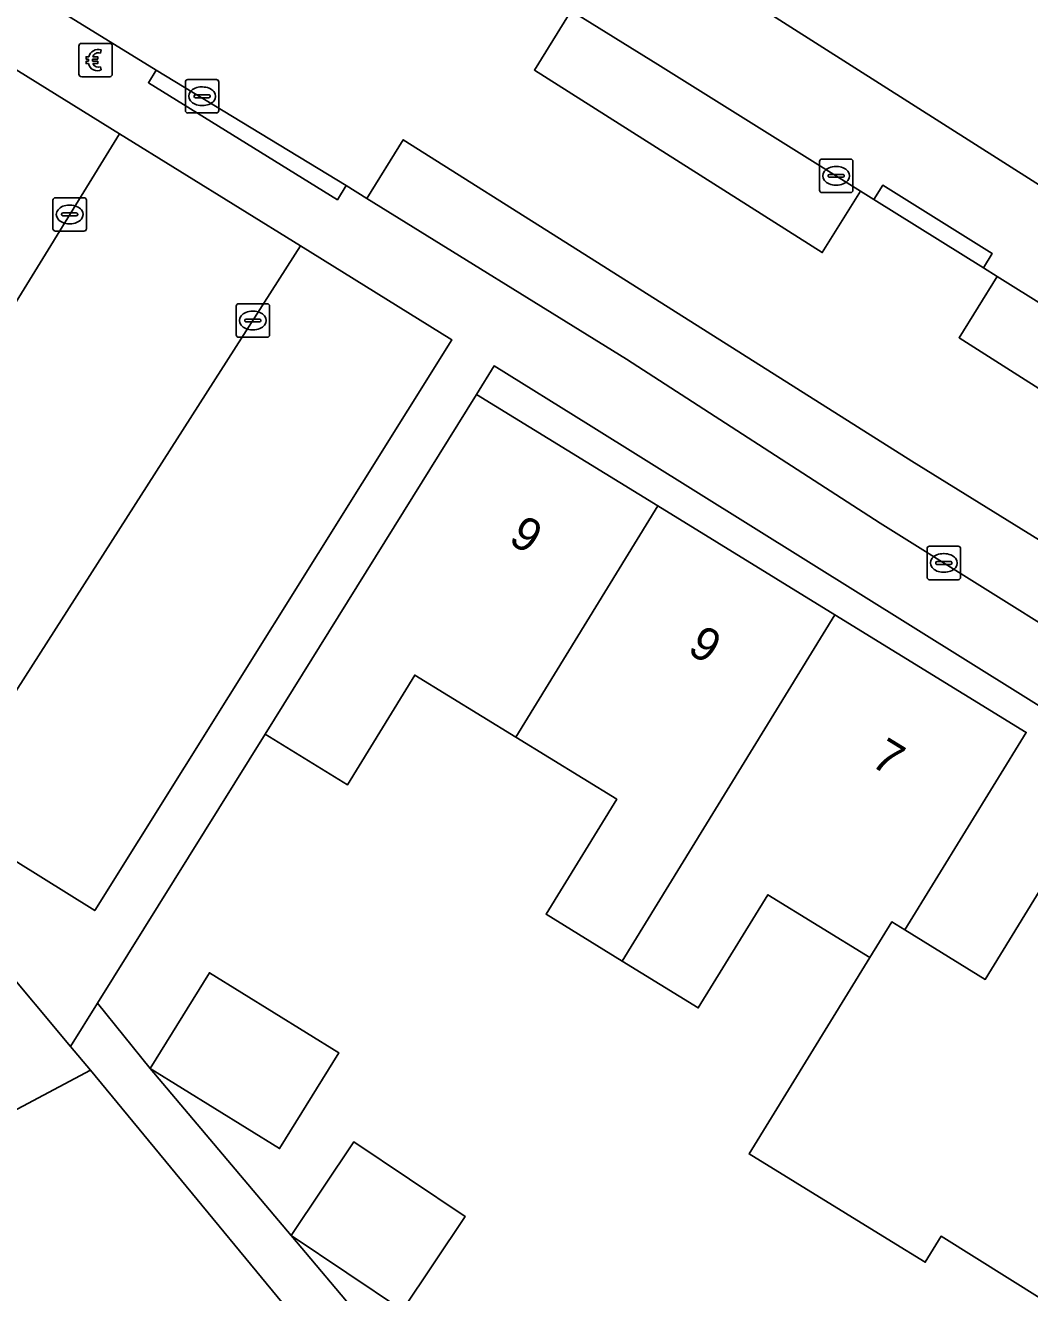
# Model space of a CAD drawing. Extents: x 160856 to 161310, y 384024 to 384878.
# Drawn here: x 161134.7 to 161164.75, y 384371.69 to 384409.59 of the extents above; entities that cross this region are included whole.
import ezdxf

# ---------------------------------------------------------------- set-up
doc = ezdxf.new("R2010")
doc.units = 0
for name, color, linetype in [('IMGEO_Betaalautomaat', 7, 'Continuous'), ('IMGEO_Erf', 7, 'Continuous'), ('IMGEO_Kolk', 7, 'Continuous'), ('IMGEO_Pand', 7, 'Continuous'), ('IMGEO_Pand_nummerreeks', 7, 'Continuous'), ('IMGEO_Parkeervlak_open', 7, 'Continuous'), ('IMGEO_Rijbaan_lokaal_open', 7, 'Continuous'), ('IMGEO_Voetpad_open', 7, 'Continuous')]:
    doc.layers.add(name, color=color, linetype=linetype)

msp = doc.modelspace()

# ---------------------------------------------------------------- linework, layer by layer
at = {"layer": 'IMGEO_Betaalautomaat'}
for p, q in [((161136.379, 384409.05), (161137.22, 384409.05)), ((161137.22, 384409.05), (161136.379, 384409.05)), ((161136.304, 384408.126), (161136.304, 384408.967)), ((161136.304, 384408.967), (161136.304, 384408.126)), ((161136.966, 384408.855), (161136.949, 384408.755)), ((161137.303, 384408.976), (161137.303, 384408.135)), ((161137.303, 384408.135), (161137.303, 384408.976)), ((161136.587, 384408.514), (161136.587, 384408.582)), ((161136.708, 384408.582), (161136.708, 384408.514)), ((161136.953, 384408.349), (161136.975, 384408.262)), ((161137.229, 384408.051), (161136.388, 384408.051)), ((161136.388, 384408.051), (161137.229, 384408.051))]:
    msp.add_line(p, q, dxfattribs=at)
for points in [[(161136.587, 384408.582), (161136.518, 384408.582), (161136.518, 384408.651), (161136.597, 384408.651)], [(161136.719, 384408.651), (161136.866, 384408.651), (161136.866, 384408.582), (161136.708, 384408.582)], [(161136.592, 384408.445), (161136.518, 384408.445), (161136.518, 384408.514), (161136.587, 384408.514)], [(161136.708, 384408.514), (161136.866, 384408.514), (161136.866, 384408.445), (161136.722, 384408.445)]]:
    msp.add_lwpolyline(points, dxfattribs=at)
for centre, radius, start, end in [((161136.382, 384408.973), 0.0779, 92.4484, 184.2845), ((161136.382, 384408.973), 0.0779, 92.4484, 184.2845), ((161137.226, 384408.973), 0.0779, 2.4484, 94.2845), ((161137.226, 384408.973), 0.0779, 2.4484, 94.2845), ((161136.88, 384408.575), 0.293, 73.014, 165.0139), ((161136.886, 384408.588), 0.179, 69.3236, 159.5683), ((161136.853, 384408.5), 0.267, 191.8096, 297.0389), ((161136.886, 384408.515), 0.179, 202.7625, 291.8693), ((161136.382, 384408.129), 0.0779, 182.4484, 274.2845), ((161136.382, 384408.129), 0.0779, 182.4484, 274.2845), ((161137.226, 384408.129), 0.0779, 272.4484, 4.2845), ((161137.226, 384408.129), 0.0779, 272.4484, 4.2845)]:
    msp.add_arc(centre, radius, start, end, dxfattribs=at)
at = {"layer": 'IMGEO_Erf'}
for points in [[(161169.346, 384412.403), (161166.673, 384414.102), (161164.109, 384410.066), (161158.74, 384413.478), (161153.368, 384416.891), (161155.136, 384419.675), (161152.235, 384421.518), (161148.364, 384415.421), (161186.074, 384391.45), (161186.807, 384392.603), (161181.391, 384396.044), (161176.106, 384399.403), (161170.82, 384402.762), (161165.406, 384406.202)], [(161151.548, 384397.653), (161148.727, 384399.401), (161148.197, 384398.55), (161153.626, 384395.214), (161158.923, 384391.959), (161164.647, 384388.441), (161161.016, 384382.534), (161163.423, 384381.055), (161165.417, 384384.3), (161170.985, 384380.821), (161176.362, 384377.462), (161181.501, 384374.251), (161183.21, 384377.056), (161186.253, 384375.201), (161185.155, 384373.42), (161187.358, 384372.015), (161188.834, 384374.379)], [(161138.437, 384378.386), (161140.208, 384381.252), (161144.079, 384378.86), (161142.308, 384375.994)], [(161144.963, 384368.273), (161136.648, 384378.337), (161122.916, 384371.04), (161123.357, 384370.305), (161123.867, 384370.542), (161124.335, 384369.483), (161124.287, 384369.464), (161124.436, 384369.122), (161130.366, 384355.541), (161130.449, 384355.35), (161137.118, 384358.195), (161149.119, 384363.315), (161148.95, 384363.508), (161142.882, 384361.001), (161140.6, 384366.267)], [(161142.654, 384373.398), (161144.528, 384376.195), (161147.864, 384373.96), (161145.99, 384371.163)]]:
    msp.add_lwpolyline(points, close=True, dxfattribs=at)
msp.add_lwpolyline([(161167.7, 384369.086), (161169.779, 384372.467), (161166.879, 384374.249), (161165.143, 384371.47), (161162.099, 384373.371), (161161.623, 384372.596), (161160.615, 384373.216), (161156.355, 384375.834), (161159.968, 384381.713), (161156.917, 384383.588), (161154.836, 384380.203), (161152.558, 384381.603), (161150.282, 384383.002), (161152.396, 384386.442), (161149.375, 384388.298), (161146.354, 384390.155), (161144.337, 384386.873), (161141.873, 384388.387), (161136.861, 384380.343), (161138.437, 384378.386), (161142.654, 384373.398), (161146.826, 384368.45)], dxfattribs=at)
at = {"layer": 'IMGEO_Kolk'}
for p, q in [((161139.489, 384407.042), (161139.489, 384407.894)), ((161139.564, 384407.968), (161140.416, 384407.968)), ((161140.49, 384407.894), (161140.49, 384407.042)), ((161139.791, 384407.511), (161140.189, 384407.511)), ((161139.977, 384407.748), (161140.002, 384407.748)), ((161139.748, 384407.462), (161139.748, 384407.474)), ((161140.186, 384407.425), (161139.788, 384407.425)), ((161140, 384407.188), (161139.975, 384407.188)), ((161140.232, 384407.474), (161140.232, 384407.462)), ((161140.416, 384406.968), (161139.564, 384406.968)), ((161158.461, 384404.662), (161158.461, 384405.514)), ((161158.536, 384405.588), (161159.388, 384405.588)), ((161158.949, 384405.368), (161158.974, 384405.368)), ((161159.462, 384405.514), (161159.462, 384404.662)), ((161158.72, 384405.082), (161158.72, 384405.094)), ((161159.158, 384405.045), (161158.76, 384405.045)), ((161158.763, 384405.131), (161159.161, 384405.131)), ((161159.204, 384405.094), (161159.204, 384405.082)), ((161159.388, 384404.588), (161158.536, 384404.588)), ((161158.972, 384404.808), (161158.947, 384404.808)), ((161135.528, 384403.508), (161135.528, 384404.36)), ((161135.603, 384404.434), (161136.455, 384404.434)), ((161136.016, 384404.214), (161136.041, 384404.214)), ((161136.529, 384404.36), (161136.529, 384403.508)), ((161135.787, 384403.928), (161135.787, 384403.94)), ((161136.225, 384403.891), (161135.827, 384403.891)), ((161135.83, 384403.977), (161136.228, 384403.977)), ((161136.271, 384403.94), (161136.271, 384403.928)), ((161136.455, 384403.434), (161135.603, 384403.434)), ((161136.039, 384403.654), (161136.014, 384403.654)), ((161141.008, 384400.336), (161141.008, 384401.188)), ((161141.083, 384401.262), (161141.935, 384401.262)), ((161142.009, 384401.188), (161142.009, 384400.336)), ((161141.267, 384400.756), (161141.267, 384400.768)), ((161141.705, 384400.719), (161141.307, 384400.719)), ((161141.31, 384400.805), (161141.708, 384400.805)), ((161141.496, 384401.042), (161141.521, 384401.042)), ((161141.751, 384400.768), (161141.751, 384400.756)), ((161141.519, 384400.482), (161141.494, 384400.482)), ((161141.935, 384400.262), (161141.083, 384400.262)), ((161161.68, 384393.084), (161161.68, 384393.936)), ((161161.755, 384394.01), (161162.607, 384394.01)), ((161162.681, 384393.936), (161162.681, 384393.084)), ((161161.939, 384393.504), (161161.939, 384393.516)), ((161161.982, 384393.553), (161162.38, 384393.553)), ((161162.168, 384393.79), (161162.193, 384393.79)), ((161162.423, 384393.516), (161162.423, 384393.504)), ((161162.377, 384393.467), (161161.979, 384393.467)), ((161162.191, 384393.23), (161162.166, 384393.23)), ((161162.607, 384393.01), (161161.755, 384393.01))]:
    msp.add_line(p, q, dxfattribs=at)
for points in [[(161139.489, 384407.042), (161139.489, 384407.894)], [(161139.564, 384407.968), (161140.416, 384407.968)], [(161140.49, 384407.894), (161140.49, 384407.042)], [(161140.416, 384406.968), (161139.564, 384406.968)], [(161158.461, 384404.662), (161158.461, 384405.514)], [(161158.536, 384405.588), (161159.388, 384405.588)], [(161159.462, 384405.514), (161159.462, 384404.662)], [(161159.388, 384404.588), (161158.536, 384404.588)], [(161135.528, 384403.508), (161135.528, 384404.36)], [(161135.603, 384404.434), (161136.455, 384404.434)], [(161136.529, 384404.36), (161136.529, 384403.508)], [(161136.455, 384403.434), (161135.603, 384403.434)], [(161141.008, 384400.336), (161141.008, 384401.188)], [(161141.083, 384401.262), (161141.935, 384401.262)], [(161142.009, 384401.188), (161142.009, 384400.336)], [(161141.935, 384400.262), (161141.083, 384400.262)], [(161161.68, 384393.084), (161161.68, 384393.936)], [(161161.755, 384394.01), (161162.607, 384394.01)], [(161162.681, 384393.936), (161162.681, 384393.084)], [(161162.607, 384393.01), (161161.755, 384393.01)]]:
    msp.add_lwpolyline(points, dxfattribs=at)
for centre, radius, start, end in [((161139.566, 384407.892), 0.0765, 91.552, 178.448), ((161139.566, 384407.892), 0.0765, 91.552, 178.448), ((161140.414, 384407.892), 0.0765, 1.552, 88.448), ((161140.414, 384407.892), 0.0765, 1.552, 88.448), ((161139.788, 384407.471), 0.0403, 85.8775, 175.7526), ((161140.193, 384407.473), 0.0386, 1.7309, 96.639), ((161139.785, 384407.461), 0.0366, 178.938, 274.7102), ((161140.189, 384407.468), 0.043, 264.8664, 352.4533), ((161139.566, 384407.044), 0.0765, 181.552, 268.448), ((161139.566, 384407.044), 0.0765, 181.552, 268.448), ((161140.414, 384407.044), 0.0765, 271.552, 358.448), ((161140.414, 384407.044), 0.0765, 271.552, 358.448), ((161158.538, 384405.512), 0.0765, 91.552, 178.448), ((161158.538, 384405.512), 0.0765, 91.552, 178.448), ((161159.386, 384405.512), 0.0765, 1.552, 88.448), ((161159.386, 384405.512), 0.0765, 1.552, 88.448), ((161158.76, 384405.091), 0.0403, 85.8775, 175.7526), ((161158.757, 384405.081), 0.0366, 178.938, 274.7102), ((161159.161, 384405.088), 0.043, 264.8664, 352.4533), ((161159.165, 384405.093), 0.0386, 1.7309, 96.639), ((161158.538, 384404.664), 0.0765, 181.552, 268.448), ((161158.538, 384404.664), 0.0765, 181.552, 268.448), ((161159.386, 384404.664), 0.0765, 271.552, 358.448), ((161159.386, 384404.664), 0.0765, 271.552, 358.448), ((161135.605, 384404.358), 0.0765, 91.552, 178.448), ((161135.605, 384404.358), 0.0765, 91.552, 178.448), ((161136.453, 384404.358), 0.0765, 1.552, 88.448), ((161136.453, 384404.358), 0.0765, 1.552, 88.448), ((161135.827, 384403.937), 0.0403, 85.8775, 175.7526), ((161135.824, 384403.927), 0.0366, 178.938, 274.7102), ((161136.228, 384403.934), 0.043, 264.8664, 352.4533), ((161136.232, 384403.939), 0.0386, 1.7309, 96.639), ((161135.605, 384403.51), 0.0765, 181.552, 268.448), ((161135.605, 384403.51), 0.0765, 181.552, 268.448), ((161136.453, 384403.51), 0.0765, 271.552, 358.448), ((161136.453, 384403.51), 0.0765, 271.552, 358.448), ((161141.085, 384401.186), 0.0765, 91.552, 178.448), ((161141.085, 384401.186), 0.0765, 91.552, 178.448), ((161141.933, 384401.186), 0.0765, 1.552, 88.448), ((161141.933, 384401.186), 0.0765, 1.552, 88.448), ((161141.307, 384400.765), 0.0403, 85.8775, 175.7526), ((161141.304, 384400.755), 0.0366, 178.938, 274.7102), ((161141.708, 384400.762), 0.043, 264.8664, 352.4533), ((161141.712, 384400.767), 0.0386, 1.7309, 96.639), ((161141.085, 384400.338), 0.0765, 181.552, 268.448), ((161141.085, 384400.338), 0.0765, 181.552, 268.448), ((161141.933, 384400.338), 0.0765, 271.552, 358.448), ((161141.933, 384400.338), 0.0765, 271.552, 358.448), ((161161.757, 384393.934), 0.0765, 91.552, 178.448), ((161161.757, 384393.934), 0.0765, 91.552, 178.448), ((161162.605, 384393.934), 0.0765, 1.552, 88.448), ((161162.605, 384393.934), 0.0765, 1.552, 88.448), ((161161.979, 384393.513), 0.0403, 85.8775, 175.7526), ((161161.976, 384393.503), 0.0366, 178.938, 274.7102), ((161162.38, 384393.51), 0.043, 264.8664, 352.4533), ((161162.384, 384393.515), 0.0386, 1.7309, 96.639), ((161161.757, 384393.086), 0.0765, 181.552, 268.448), ((161161.757, 384393.086), 0.0765, 181.552, 268.448), ((161162.605, 384393.086), 0.0765, 271.552, 358.448), ((161162.605, 384393.086), 0.0765, 271.552, 358.448)]:
    msp.add_arc(centre, radius, start, end, dxfattribs=at)
for centre, major_axis, ratio, start_param, end_param in [((161139.976, 384407.468), (-0.387, 0.002), 0.722429, 4.712389, 7.853982), ((161140.001, 384407.468), (-0.39, 0.002), 0.717154, 1.570796, 4.712389), ((161158.948, 384405.088), (-0.387, 0.002), 0.722429, 4.712389, 7.853982), ((161158.973, 384405.088), (-0.39, 0.002), 0.717154, 1.570796, 4.712389), ((161136.015, 384403.934), (-0.387, 0.002), 0.722429, 4.712389, 7.853982), ((161136.04, 384403.934), (-0.39, 0.002), 0.717154, 1.570796, 4.712389), ((161141.495, 384400.762), (-0.387, 0.002), 0.722429, 4.712389, 7.853982), ((161141.52, 384400.762), (-0.39, 0.002), 0.717154, 1.570796, 4.712389), ((161162.167, 384393.51), (-0.387, 0.002), 0.722429, 4.712389, 7.853982), ((161162.192, 384393.51), (-0.39, 0.002), 0.717154, 1.570796, 4.712389)]:
    msp.add_ellipse(centre, major_axis=major_axis, ratio=ratio, start_param=start_param, end_param=end_param, dxfattribs=at)
at = {"layer": 'IMGEO_Pand'}
for points in [[(161149.375, 384388.298), (161153.626, 384395.214), (161148.197, 384398.55), (161141.873, 384388.387), (161144.337, 384386.873), (161146.354, 384390.155)], [(161149.375, 384388.298), (161152.396, 384386.442), (161150.282, 384383.002), (161152.558, 384381.603), (161158.923, 384391.959), (161153.626, 384395.214)], [(161161.016, 384382.534), (161164.647, 384388.441), (161158.923, 384391.959), (161152.558, 384381.603), (161154.836, 384380.203), (161156.917, 384383.588), (161159.968, 384381.713), (161160.622, 384382.776)], [(161166.879, 384374.249), (161170.985, 384380.821), (161165.417, 384384.3), (161163.423, 384381.055), (161161.016, 384382.534), (161160.622, 384382.776), (161159.968, 384381.713), (161156.355, 384375.834), (161160.615, 384373.216), (161161.623, 384372.596), (161162.099, 384373.371), (161165.143, 384371.47)], [(161122.916, 384371.04), (161136.648, 384378.337), (161136.053, 384379.045), (161133.875, 384381.638), (161125.508, 384377.2), (161113.323, 384370.829), (161115.785, 384366.119), (161124.287, 384369.464), (161124.335, 384369.483), (161123.867, 384370.542), (161123.357, 384370.305)], [(161138.437, 384378.386), (161142.308, 384375.994), (161144.079, 384378.86), (161140.208, 384381.252)], [(161142.654, 384373.398), (161145.99, 384371.163), (161147.864, 384373.96), (161144.528, 384376.195)]]:
    msp.add_lwpolyline(points, close=True, dxfattribs=at)
at = {"layer": 'IMGEO_Parkeervlak_open'}
for points in [[(161132.545, 384409.429), (161131.362, 384410.165), (161130.119, 384410.793), (161129.173, 384411.181), (161121.095, 384398.658), (161125.324, 384396.002), (161124.016, 384393.931), (161124.121, 384393.803), (161128.289, 384391.349), (161137.515, 384406.349)], [(161153.626, 384408.416), (161151.036, 384410.02), (161149.931, 384408.251), (161158.545, 384402.793), (161159.692, 384404.631)], [(161142.934, 384402.992), (161132.079, 384386.033), (161136.779, 384383.115), (161147.458, 384400.188)], [(161166.751, 384400.227), (161163.782, 384402.08), (161162.639, 384400.248), (161166.893, 384397.546), (161171.616, 384394.663), (161176.173, 384391.728), (161180.896, 384388.81), (161185.129, 384386.27), (161186.195, 384387.99)]]:
    msp.add_lwpolyline(points, close=True, dxfattribs=at)
for points in [[(161151.062, 384402.975), (161146.008, 384406.167), (161144.922, 384404.413), (161152.687, 384399.604), (161160.279, 384394.704), (161166.079, 384391.067), (161169.206, 384389.105), (161182.932, 384380.497), (161184.445, 384379.576), (161190.138, 384376.327), (161190.747, 384375.979), (161192.788, 384374.824), (161194.093, 384374.206), (161194.518, 384374.023), (161196.738, 384373.197), (161199.023, 384372.573), (161200.337, 384372.311), (161200.602, 384372.266), (161200.868, 384372.224), (161215.621, 384370.602), (161215.832, 384370.582), (161216.078, 384372.531), (161203.322, 384374.176), (161200.728, 384374.476)], [(161195.927, 384375.949), (161190.122, 384378.571), (161185.977, 384381.245), (161181.233, 384384.124), (161176.598, 384387.111), (161171.532, 384390.289), (161165.885, 384393.676), (161161.225, 384396.555), (161156.159, 384399.755), (161151.062, 384402.975)]]:
    msp.add_lwpolyline(points, dxfattribs=at)
at = {"layer": 'IMGEO_Rijbaan_lokaal_open'}
for points in [[(161123.051, 384415.806), (161123.617, 384415.598), (161129.148, 384413.563), (161130.592, 384412.947), (161133.214, 384411.576), (161138.618, 384408.252), (161144.301, 384404.797), (161144.922, 384404.413), (161146.008, 384406.167), (161151.062, 384402.975), (161156.159, 384399.755), (161161.225, 384396.555), (161165.885, 384393.676), (161171.532, 384390.289), (161176.598, 384387.111), (161181.233, 384384.124), (161185.977, 384381.245), (161190.122, 384378.571), (161195.927, 384375.949)], [(161163.368, 384402.338), (161160.091, 384404.382), (161159.692, 384404.631), (161158.545, 384402.793), (161149.931, 384408.251), (161151.036, 384410.02), (161150.261, 384410.5), (161147.003, 384412.517), (161144.11, 384414.307)], [(161200.728, 384374.476), (161203.322, 384374.176), (161216.078, 384372.531), (161216.546, 384376.235), (161212.028, 384376.813), (161206.14, 384377.597), (161201.287, 384378.204), (161201.373, 384380.217), (161201.379, 384380.358), (161200.031, 384380.537), (161199.77, 384380.615), (161197.526, 384381.408), (161195.361, 384382.398), (161192.181, 384384.28), (161190.666, 384385.177), (161186.195, 384387.99), (161185.129, 384386.27), (161180.896, 384388.81), (161176.173, 384391.728), (161171.616, 384394.663), (161166.893, 384397.546), (161162.639, 384400.248), (161163.782, 384402.08), (161163.368, 384402.338)]]:
    msp.add_lwpolyline(points, dxfattribs=at)
msp.add_lwpolyline([(161131.288, 384384.761), (161132.079, 384386.033), (161142.934, 384402.992), (161137.515, 384406.349), (161128.289, 384391.349), (161127.256, 384389.683), (161127.77, 384389.008), (161130.813, 384385.334)], close=True, dxfattribs=at)
at = {"layer": 'IMGEO_Voetpad_open'}
for points in [[(161222.465, 384379.543), (161220.779, 384382.081), (161216.979, 384382.453), (161203.696, 384384.003), (161200.423, 384384.422), (161196.583, 384384.913), (161193.875, 384386.706), (161187.96, 384390.486), (161187.857, 384390.316), (161186.074, 384391.45), (161148.364, 384415.421)], [(161144.11, 384414.307), (161147.003, 384412.517), (161147.261, 384412.924), (161150.507, 384410.888), (161150.261, 384410.5), (161151.036, 384410.02), (161153.626, 384408.416), (161159.692, 384404.631), (161160.091, 384404.382), (161160.355, 384404.806), (161163.632, 384402.762), (161163.368, 384402.338), (161163.782, 384402.08), (161166.751, 384400.227), (161186.195, 384387.99), (161186.449, 384388.4), (161192.444, 384384.705), (161192.181, 384384.28), (161195.361, 384382.398), (161195.596, 384382.832), (161200.206, 384381.006)], [(161200.337, 384372.311), (161199.023, 384372.573), (161196.738, 384373.197), (161194.518, 384374.023), (161194.093, 384374.206), (161193.857, 384373.766), (161189.902, 384375.887), (161190.138, 384376.327), (161184.445, 384379.576), (161182.932, 384380.497), (161169.206, 384389.105), (161168.941, 384388.682), (161165.814, 384390.644), (161166.079, 384391.067), (161160.279, 384394.704), (161152.687, 384399.604), (161144.922, 384404.413), (161144.301, 384404.797), (161144.038, 384404.372), (161138.384, 384407.874), (161138.618, 384408.252), (161133.214, 384411.576)], [(161132.545, 384409.429), (161137.515, 384406.349), (161142.934, 384402.992), (161147.458, 384400.188), (161136.779, 384383.115), (161132.079, 384386.033)], [(161133.875, 384381.638), (161136.053, 384379.045), (161136.861, 384380.343), (161141.873, 384388.387), (161148.197, 384398.55), (161148.727, 384399.401), (161151.548, 384397.653), (161188.834, 384374.379), (161189.573, 384373.918), (161193.268, 384371.981), (161193.025, 384371.653)], [(161146.826, 384368.45), (161142.654, 384373.398), (161138.437, 384378.386), (161136.861, 384380.343), (161136.053, 384379.045), (161136.648, 384378.337), (161144.963, 384368.273)]]:
    msp.add_lwpolyline(points, dxfattribs=at)
for points in [[(161144.301, 384404.797), (161138.618, 384408.252), (161138.384, 384407.874), (161144.038, 384404.372)], [(161163.368, 384402.338), (161163.632, 384402.762), (161160.355, 384404.806), (161160.091, 384404.382)]]:
    msp.add_lwpolyline(points, close=True, dxfattribs=at)

# ---------------------------------------------------------------- texts
at = {"layer": 'IMGEO_Pand_nummerreeks'}
for s, p in [('9', (161149.118, 384394.133)), ('9', (161154.47, 384390.845)), ('7', (161159.953, 384387.475))]:
    msp.add_text(s, height=1, rotation=328.4281, dxfattribs=at).set_placement(p)

doc.saveas('drawing.dxf')
